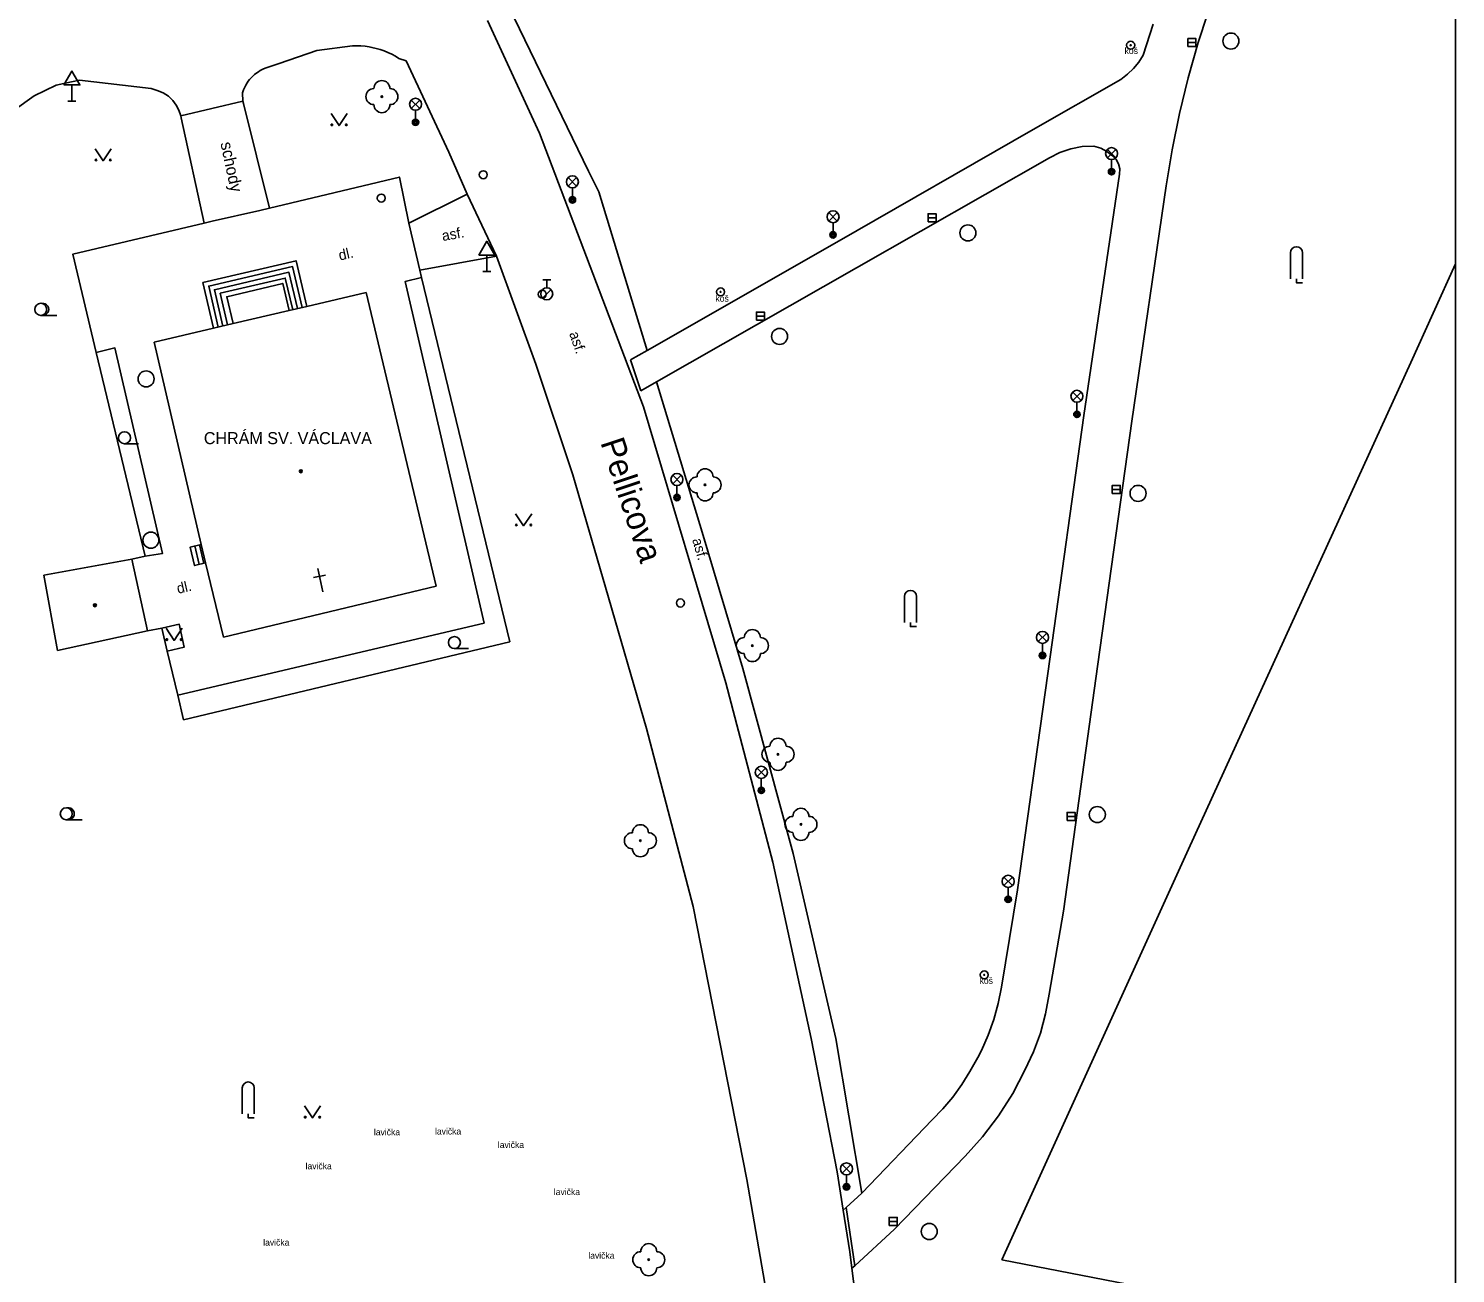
# Model space of a CAD drawing. Extents: x -600309 to -598967, y -1161267 to -1160292.
# Drawn here: x -599056.1 to -598967.1, y -1160546.7 to -1160469.1 of the extents above; entities that cross this region are included whole.
import ezdxf

# ---------------------------------------------------------------- set-up
doc = ezdxf.new("R2010")
doc.units = 0
for name, color, linetype in [('Level 10', 7, 'Continuous'), ('Level 11', 7, 'Continuous'), ('Level 22', 7, 'Continuous'), ('Level 25', 7, 'Continuous'), ('Level 27', 7, 'Continuous'), ('Level 28', 7, 'Continuous'), ('Level 31', 7, 'Continuous'), ('Level 33', 7, 'Continuous'), ('Level 34', 7, 'Continuous'), ('Level 36', 7, 'Continuous'), ('Level 39', 7, 'Continuous'), ('Level 40', 7, 'Continuous'), ('Level 41', 7, 'Continuous'), ('Level 42', 7, 'Continuous'), ('Level 49', 7, 'Continuous'), ('Level 5', 7, 'Continuous'), ('Level 7', 7, 'Continuous'), ('Level 8', 7, 'Continuous'), ('Level 9', 7, 'Continuous'), ('Vrstva 63', 7, 'Continuous')]:
    doc.layers.add(name, color=color, linetype=linetype)

msp = doc.modelspace()

# ---------------------------------------------------------------- linework, layer by layer
at = {"layer": 'Level 10'}
for points in [[(-599027.4699, -1160468.55), (-599024.22, -1160475.59)], [(-599032.5323, -1160471.0706), (-599032.985, -1160470.931), (-599033.207, -1160470.794), (-599033.437, -1160470.669), (-599033.673, -1160470.557), (-599033.915, -1160470.457), (-599034.161, -1160470.371), (-599034.412, -1160470.297), (-599034.667, -1160470.237), (-599034.838, -1160470.205), (-599035.097, -1160470.168), (-599035.357, -1160470.145), (-599035.618, -1160470.135), (-599035.88, -1160470.14), (-599038.1, -1160470.44), (-599040.4512, -1160471.2401), (-599041.3207, -1160471.536), (-599041.48, -1160471.606), (-599041.6332, -1160471.687), (-599041.745, -1160471.755), (-599041.853, -1160471.8282), (-599041.99, -1160471.936), (-599042.119, -1160472.0522), (-599042.21, -1160472.146), (-599042.296, -1160472.244), (-599042.377, -1160472.346), (-599042.452, -1160472.4532), (-599042.543, -1160472.6017), (-599042.605, -1160472.717), (-599042.6757, -1160472.8757), (-599042.75, -1160473.08), (-599042.71, -1160473.6)], [(-599032.53, -1160471.07), (-599029.88, -1160476.78)], [(-599056.97, -1160474.15), (-599055.73, -1160473.25), (-599054.36, -1160472.59), (-599053.4, -1160472.38)], [(-599053.4, -1160472.38), (-599052.9, -1160472.29), (-599049.32, -1160472.69), (-599048.44, -1160472.81)], [(-599048.44, -1160472.81), (-599048.06, -1160472.92), (-599047.69, -1160473.08), (-599047.35, -1160473.29)], [(-599047.35, -1160473.29), (-599047.09, -1160473.55), (-599046.87, -1160473.84), (-599046.71, -1160474.16), (-599046.59, -1160474.51)], [(-599042.71, -1160473.6), (-599046.59, -1160474.51)], [(-599017.74, -1160492.67), (-599024.22, -1160475.59)], [(-599029.88, -1160476.78), (-599028.73, -1160479.39)], [(-599028.73, -1160479.39), (-599026.9099, -1160483.26)], [(-599026.91, -1160483.26), (-599024.458, -1160489.9981), (-599022.1435, -1160496.9116), (-599020.1, -1160503.91), (-599017.54, -1160512.74), (-599014.63, -1160523.83), (-599011.3, -1160540.87)], [(-599012.61, -1160509.88), (-599017.74, -1160492.67)], [(-599012.61, -1160509.88), (-599009.68, -1160521.06)], [(-599007.29, -1160532.07), (-599009.68, -1160521.06)], [(-599005.67, -1160540.38), (-599007.29, -1160532.07)], [(-599011.3, -1160540.87), (-599010.08, -1160547.83)], [(-599004.87, -1160545.39), (-599005.28, -1160542.79), (-599005.67, -1160540.38)], [(-599004.15, -1160550.83), (-599004.65, -1160547.22), (-599004.75, -1160546.39), (-599004.87, -1160545.39)]]:
    msp.add_lwpolyline(points, dxfattribs=at)
at = {"layer": 'Level 11'}
for points in [[(-599017.51, -1160489.14), (-599020.53, -1160479.25), (-599021.16, -1160477.96), (-599027.4702, -1160464.95), (-599031.12, -1160457.43)], [(-598983.16, -1160469.94), (-598982.58, -1160468.17), (-598981.89, -1160466.43), (-598981.11, -1160464.74), (-598980.22, -1160463.1)], [(-598986.58, -1160470.72), (-598985.96, -1160468.78)], [(-598985.14, -1160478.88), (-598984.77, -1160476.62), (-598984.32, -1160474.37), (-598983.78, -1160472.14), (-598983.16, -1160469.94)], [(-598986.58, -1160470.72), (-598986.86, -1160471.15), (-598987.19, -1160471.55), (-598987.56, -1160471.91), (-598987.97, -1160472.23)], [(-598987.97, -1160472.23), (-598993.45, -1160475.36), (-599005.68, -1160482.39), (-599017.51, -1160489.14), (-599018.55, -1160489.73)], [(-599042.71, -1160473.6), (-599042.67, -1160473.74), (-599041.06, -1160480.27)], [(-599046.59, -1160474.51), (-599046.56, -1160474.64), (-599045.13, -1160481.2)], [(-598992.43, -1160477.12), (-599004.46, -1160484), (-599016.92, -1160491.1), (-599017.9, -1160491.66)], [(-598992.43, -1160477.12), (-598991.78, -1160476.79), (-598991.09, -1160476.56), (-598990.38, -1160476.42), (-598989.65, -1160476.39)], [(-598989.65, -1160476.39), (-598989.23, -1160476.53), (-598988.84, -1160476.74), (-598988.49, -1160477.01)], [(-598988.49, -1160477.01), (-598988.27, -1160477.24), (-598988.11, -1160477.51), (-598988.04, -1160477.82), (-598988.05, -1160478.14)], [(-598988.05, -1160478.14), (-598990.29, -1160493.21), (-598992.37, -1160508.26), (-598994.42, -1160522.8), (-598995.42, -1160528.87)], [(-598985.14, -1160478.88), (-598987.29, -1160493.56), (-598989.4, -1160508.72), (-598991.55, -1160524.13), (-598992.45, -1160529.31)], [(-599028.73, -1160479.39), (-599032.36, -1160481.2)], [(-599031.69, -1160484.13), (-599026.9099, -1160483.26)], [(-599044.54, -1160487.76), (-599045.21, -1160484.9099), (-599039.4, -1160483.55), (-599038.73, -1160486.4)], [(-599044.25, -1160487.69), (-599044.85, -1160485.13), (-599039.62, -1160483.9099), (-599039.03, -1160486.4699)], [(-599043.96, -1160487.62), (-599044.49, -1160485.36), (-599039.85, -1160484.27), (-599039.32, -1160486.53)], [(-599031.58, -1160484.6), (-599032.6, -1160484.85), (-599027.68, -1160506.15), (-599046.77, -1160510.6599)], [(-599043.67, -1160487.55), (-599044.13, -1160485.58), (-599040.07, -1160484.63), (-599039.61, -1160486.6)], [(-599043.33, -1160487.4699), (-599043.7199, -1160485.79), (-599040.23, -1160484.96), (-599039.83, -1160486.65)], [(-599051.86, -1160489.27), (-599050.7, -1160488.99), (-599047.7199, -1160501.81), (-599048.82, -1160501.9699)], [(-599017.9, -1160491.66), (-599018.55, -1160489.73)], [(-599014.07, -1160500.49), (-599016.92, -1160491.1)], [(-599014.07, -1160500.49), (-599011.55, -1160508.99)], [(-599045.31, -1160501.25), (-599046, -1160501.4099), (-599045.73, -1160502.57), (-599045.04, -1160502.4)], [(-599045.44, -1160502.5), (-599045.71, -1160501.34)], [(-599045.15, -1160502.43), (-599045.42, -1160501.28)], [(-599047.77, -1160506.48), (-599046.68, -1160506.23), (-599046.37, -1160507.65), (-599047.43, -1160507.9)], [(-599011.55, -1160508.99), (-599008.4, -1160520.53)], [(-599008.4, -1160520.53), (-599005.74, -1160532.07), (-599004.13, -1160541.71)], [(-598995.42, -1160528.87), (-598995.62, -1160529.89), (-598995.9, -1160530.89), (-598996.24, -1160531.86), (-598996.66, -1160532.81)], [(-598992.45, -1160529.31), (-598992.67, -1160530.54), (-598992.99, -1160531.74), (-598993.42, -1160532.91), (-598993.95, -1160534.04)], [(-598996.66, -1160532.81), (-598996.89, -1160533.26), (-598997.13, -1160533.7), (-598997.38, -1160534.13)], [(-598997.38, -1160534.13), (-598997.88, -1160534.95), (-598998.45, -1160535.73), (-598999.07, -1160536.46), (-598999.74, -1160537.15)], [(-598993.95, -1160534.04), (-598994.71, -1160535.5), (-598995.6, -1160536.89), (-598996.59, -1160538.2), (-598997.69, -1160539.42)], [(-598999.74, -1160537.15), (-599004.13, -1160541.71)], [(-598997.69, -1160539.42), (-599002.09, -1160543.96)], [(-599002.09, -1160543.96), (-599004.56, -1160546.25), (-599005.09, -1160542.62), (-599004.13, -1160541.71)], [(-599005.09, -1160542.62), (-599005.28, -1160542.79)], [(-599004.56, -1160546.25), (-599004.75, -1160546.39)]]:
    msp.add_lwpolyline(points, dxfattribs=at)
at = {"layer": 'Level 22'}
for centre in [(-599034.05, -1160473.31), (-599013.9, -1160497.53), (-599010.95, -1160507.56), (-599009.35, -1160514.34), (-599007.92, -1160518.71), (-599017.93, -1160519.73), (-599017.4099, -1160545.87)]:
    msp.add_circle(centre, 0.05, dxfattribs=at)
for centre, start, end in [((-599034.05, -1160472.81), 0, 180), ((-599034.55, -1160473.31), 90, 270), ((-599033.55, -1160473.31), 270, 90), ((-599034.05, -1160473.81), 180, 0), ((-599013.9, -1160497.03), 0, 180), ((-599014.4, -1160497.53), 90, 270), ((-599013.4, -1160497.53), 270, 90), ((-599013.9, -1160498.03), 180, 0), ((-599011.45, -1160507.56), 90, 270), ((-599010.95, -1160507.06), 0, 180), ((-599010.45, -1160507.56), 270, 90), ((-599010.95, -1160508.06), 180, 0), ((-599009.35, -1160513.84), 0, 180), ((-599009.85, -1160514.34), 90, 270), ((-599008.85, -1160514.34), 270, 90), ((-599009.35, -1160514.84), 180, 0), ((-599007.92, -1160518.21), 0, 180), ((-599017.93, -1160519.23), 0, 180), ((-599008.42, -1160518.71), 90, 270), ((-599007.42, -1160518.71), 270, 90), ((-599018.43, -1160519.73), 90, 270), ((-599017.43, -1160519.73), 270, 90), ((-599007.92, -1160519.21), 180, 0), ((-599017.93, -1160520.23), 180, 0), ((-599017.9099, -1160545.87), 90, 270), ((-599017.4099, -1160545.37), 0, 180), ((-599016.9099, -1160545.87), 270, 90), ((-599017.4099, -1160546.37), 180, 0)]:
    msp.add_arc(centre, 0.5, start, end, dxfattribs=at)
at = {"layer": 'Level 25'}
for centre, radius in [((-598987.36, -1160470.1), 0.25), ((-598987.36, -1160470.1), 0.0303), ((-599012.93, -1160485.49), 0.25), ((-599012.93, -1160485.49), 0.0303), ((-598996.49, -1160528.1), 0.25), ((-598996.49, -1160528.1), 0.0303)]:
    msp.add_circle(centre, radius, dxfattribs=at)
at = {"layer": 'Level 27'}
for p, q in [((-598983.79, -1160469.94), (-598983.29, -1160469.94)), ((-598999.99, -1160480.87), (-598999.49, -1160480.87)), ((-599010.7, -1160487), (-599010.2, -1160487)), ((-598988.51, -1160497.81), (-598988.01, -1160497.81)), ((-598991.33, -1160518.22), (-598990.83, -1160518.22)), ((-599002.42, -1160543.48), (-599001.92, -1160543.48))]:
    msp.add_line(p, q, dxfattribs=at)
for points in [[(-598983.79, -1160470.19), (-598983.29, -1160470.19), (-598983.29, -1160469.69), (-598983.79, -1160469.69)], [(-598999.99, -1160481.12), (-598999.49, -1160481.12), (-598999.49, -1160480.62), (-598999.99, -1160480.62)], [(-599010.7, -1160487.25), (-599010.2, -1160487.25), (-599010.2, -1160486.75), (-599010.7, -1160486.75)], [(-598988.51, -1160498.06), (-598988.01, -1160498.06), (-598988.01, -1160497.56), (-598988.51, -1160497.56)], [(-598991.33, -1160518.47), (-598990.83, -1160518.47), (-598990.83, -1160517.97), (-598991.33, -1160517.97)], [(-599002.42, -1160543.73), (-599001.92, -1160543.73), (-599001.92, -1160543.23), (-599002.42, -1160543.23)]]:
    msp.add_lwpolyline(points, close=True, dxfattribs=at)
for centre in [(-598981.11, -1160469.84), (-598997.51, -1160481.81), (-599009.25, -1160488.27), (-599048.75, -1160490.92), (-598986.9, -1160498.06), (-599048.45, -1160500.98), (-598989.44, -1160518.1), (-598999.92, -1160544.11)]:
    msp.add_circle(centre, 0.5, dxfattribs=at)
at = {"layer": 'Level 28'}
for p, q in [((-599024.02, -1160484.735), (-599023.52, -1160484.735)), ((-599023.77, -1160485.235), (-599023.77, -1160484.735)), ((-599024.028, -1160485.882), (-599023.498, -1160485.352))]:
    msp.add_line(p, q, dxfattribs=at)
for centre, radius in [((-599027.73, -1160478.18), 0.25), ((-599024.05, -1160485.64), 0.25), ((-599023.77, -1160485.61), 0.375), ((-599015.43, -1160504.9), 0.25)]:
    msp.add_circle(centre, radius, dxfattribs=at)
at = {"layer": 'Level 31'}
msp.add_circle((-599034.09, -1160479.64), 0.25, dxfattribs=at)
at = {"layer": 'Level 33'}
for p, q in [((-599032.215, -1160474.0499), (-599031.685, -1160473.5199)), ((-599032.215, -1160473.5199), (-599031.685, -1160474.0499)), ((-599031.95, -1160474.1599), (-599031.95, -1160474.9099)), ((-598988.815, -1160477.13), (-598988.285, -1160476.6)), ((-598988.815, -1160476.6), (-598988.285, -1160477.13)), ((-598988.55, -1160477.24), (-598988.55, -1160477.99)), ((-599022.435, -1160478.89), (-599021.905, -1160478.36)), ((-599022.435, -1160478.36), (-599021.905, -1160478.89)), ((-599022.17, -1160479), (-599022.17, -1160479.75)), ((-599006.185, -1160481.07), (-599005.655, -1160480.54)), ((-599006.185, -1160480.54), (-599005.655, -1160481.07)), ((-599005.92, -1160481.18), (-599005.92, -1160481.93)), ((-598990.975, -1160492.27), (-598990.445, -1160491.74)), ((-598990.975, -1160491.74), (-598990.445, -1160492.27)), ((-598990.71, -1160492.38), (-598990.71, -1160493.13)), ((-599015.915, -1160497.46), (-599015.385, -1160496.93)), ((-599015.915, -1160496.93), (-599015.385, -1160497.46)), ((-599015.65, -1160497.57), (-599015.65, -1160498.32)), ((-598993.125, -1160507.31), (-598992.595, -1160506.78)), ((-598993.125, -1160506.78), (-598992.595, -1160507.31)), ((-598992.86, -1160507.42), (-598992.86, -1160508.17)), ((-599010.655, -1160515.73), (-599010.125, -1160515.2)), ((-599010.655, -1160515.2), (-599010.125, -1160515.73)), ((-599010.39, -1160515.84), (-599010.39, -1160516.59)), ((-598995.265, -1160522.53), (-598994.735, -1160522)), ((-598995.265, -1160522), (-598994.735, -1160522.53)), ((-598995, -1160522.64), (-598995, -1160523.39)), ((-599005.345, -1160540.47), (-599004.815, -1160539.94)), ((-599005.345, -1160539.94), (-599004.815, -1160540.47)), ((-599005.08, -1160540.58), (-599005.08, -1160541.33))]:
    msp.add_line(p, q, dxfattribs=at)
for centre, radius in [((-599031.95, -1160473.7849), 0.375), ((-599031.95, -1160474.9099), 0.2), ((-599031.95, -1160474.9099), 0.1445), ((-599031.95, -1160474.9099), 0.0876), ((-598988.55, -1160476.865), 0.375), ((-598988.55, -1160477.99), 0.2), ((-598988.55, -1160477.99), 0.1445), ((-598988.55, -1160477.99), 0.0876), ((-599022.17, -1160478.625), 0.375), ((-599022.17, -1160479.75), 0.2), ((-599022.17, -1160479.75), 0.1445), ((-599022.17, -1160479.75), 0.0876), ((-599005.92, -1160480.805), 0.375), ((-599005.92, -1160481.93), 0.2), ((-599005.92, -1160481.93), 0.1445), ((-599005.92, -1160481.93), 0.0876), ((-598990.71, -1160492.005), 0.375), ((-598990.71, -1160493.13), 0.2), ((-598990.71, -1160493.13), 0.1445), ((-598990.71, -1160493.13), 0.0876), ((-599015.65, -1160497.195), 0.375), ((-599015.65, -1160498.32), 0.2), ((-599015.65, -1160498.32), 0.1445), ((-599015.65, -1160498.32), 0.0876), ((-598992.86, -1160507.045), 0.375), ((-598992.86, -1160508.17), 0.2), ((-598992.86, -1160508.17), 0.1445), ((-598992.86, -1160508.17), 0.0876), ((-599010.39, -1160515.465), 0.375), ((-599010.39, -1160516.59), 0.2), ((-599010.39, -1160516.59), 0.1445), ((-599010.39, -1160516.59), 0.0876), ((-598995, -1160522.265), 0.375), ((-598995, -1160523.39), 0.2), ((-598995, -1160523.39), 0.1445), ((-598995, -1160523.39), 0.0876), ((-599005.08, -1160540.205), 0.375), ((-599005.08, -1160541.33), 0.2), ((-599005.08, -1160541.33), 0.1445), ((-599005.08, -1160541.33), 0.0876)]:
    msp.add_circle(centre, radius, dxfattribs=at)
at = {"layer": 'Level 34'}
for p, q in [((-599053.38, -1160472.582), (-599053.38, -1160473.6)), ((-599053.63, -1160473.6), (-599053.13, -1160473.6)), ((-599027.51, -1160483.2019), (-599027.51, -1160484.2199)), ((-599027.76, -1160484.2199), (-599027.26, -1160484.2199))]:
    msp.add_line(p, q, dxfattribs=at)
for points in [[(-599053.88, -1160472.582), (-599052.88, -1160472.582), (-599053.38, -1160471.716)], [(-599028.01, -1160483.2019), (-599027.01, -1160483.2019), (-599027.51, -1160482.3359)]]:
    msp.add_lwpolyline(points, close=True, dxfattribs=at)
at = {"layer": 'Level 36'}
for p, q in [((-598977.395, -1160483.055), (-598977.395, -1160484.68)), ((-598976.645, -1160483.055), (-598976.645, -1160484.68)), ((-599055.32, -1160486.955), (-599054.32, -1160486.955)), ((-599050.1, -1160494.965), (-599049.225, -1160494.965)), ((-599001.465, -1160504.495), (-599001.465, -1160506.12)), ((-599000.715, -1160504.495), (-599000.715, -1160506.12)), ((-599029.53, -1160507.745), (-599028.655, -1160507.745)), ((-599053.73, -1160518.425), (-599052.73, -1160518.425)), ((-599042.755, -1160535.155), (-599042.755, -1160536.78)), ((-599042.005, -1160535.155), (-599042.005, -1160536.78))]:
    msp.add_line(p, q, dxfattribs=at)
for points in [[(-599037.2199, -1160474.37), (-599036.7199, -1160475.12), (-599036.2199, -1160474.37)], [(-599051.93, -1160476.56), (-599051.43, -1160477.31), (-599050.93, -1160476.56)], [(-598977.02, -1160484.68), (-598977.02, -1160484.93), (-598976.645, -1160484.93)], [(-599025.71, -1160499.33), (-599025.21, -1160500.08), (-599024.71, -1160499.33)], [(-599047.51, -1160506.48), (-599047.01, -1160507.23), (-599046.51, -1160506.48)], [(-599001.09, -1160506.12), (-599001.09, -1160506.37), (-599000.715, -1160506.37)], [(-599042.38, -1160536.78), (-599042.38, -1160537.03), (-599042.005, -1160537.03)], [(-599038.88, -1160536.28), (-599038.38, -1160537.03), (-599037.88, -1160536.28)]]:
    msp.add_lwpolyline(points, dxfattribs=at)
for centre, radius in [((-599037.1701, -1160475.0698), 0.05), ((-599036.2707, -1160475.0698), 0.05), ((-599051.8802, -1160477.2598), 0.05), ((-599050.9808, -1160477.2598), 0.05), ((-599055.32, -1160486.5796), 0.375), ((-599050.1001, -1160494.5899), 0.375), ((-599025.6602, -1160500.0298), 0.05), ((-599024.7608, -1160500.0298), 0.05), ((-599047.4602, -1160507.1798), 0.05), ((-599046.5608, -1160507.1798), 0.05), ((-599029.5301, -1160507.3699), 0.375), ((-599053.73, -1160518.0496), 0.375), ((-599038.8302, -1160536.9798), 0.05), ((-599037.9308, -1160536.9798), 0.05)]:
    msp.add_circle(centre, radius, dxfattribs=at)
for centre, start, end in [((-598977.0203, -1160483.0546), 0, 180), ((-599055.195, -1160486.5796), 260.405931, 99.594069), ((-599001.0903, -1160504.4946), 0, 180), ((-599053.605, -1160518.0496), 260.405931, 99.594069), ((-599042.3803, -1160535.1546), 0, 180)]:
    msp.add_arc(centre, 0.375, start, end, dxfattribs=at)
at = {"layer": 'Level 39'}
for centre, radius in [((-599039.1, -1160496.68), 0.09), ((-599039.1, -1160496.68), 0.0398), ((-599051.94, -1160505.04), 0.09), ((-599051.94, -1160505.04), 0.0398)]:
    msp.add_circle(centre, radius, dxfattribs=at)
at = {"layer": 'Level 41'}
for p, q in [((-599037.74, -1160504.21), (-599038.0339, -1160502.7391)), ((-599038.3037, -1160503.3029), (-599037.5682, -1160503.1559))]:
    msp.add_line(p, q, dxfattribs=at)
at = {"layer": 'Level 5'}
for points in [[(-599038.73, -1160486.4), (-599035.03, -1160485.53)], [(-599035.03, -1160485.53), (-599030.67, -1160503.86)], [(-599043.33, -1160487.4699), (-599039.83, -1160486.65)], [(-599039.83, -1160486.65), (-599038.73, -1160486.4)], [(-599048.24, -1160488.62), (-599044.54, -1160487.76)], [(-599044.54, -1160487.76), (-599043.33, -1160487.4699)], [(-599045.31, -1160501.25), (-599048.24, -1160488.62)], [(-599045.04, -1160502.4), (-599045.31, -1160501.25)], [(-599055.13, -1160503.17), (-599049.65, -1160502.17)], [(-599049.65, -1160502.17), (-599048.67, -1160506.64)], [(-599043.93, -1160507.03), (-599045.04, -1160502.4)], [(-599054.27, -1160507.86), (-599055.13, -1160503.17)], [(-599030.67, -1160503.86), (-599043.93, -1160507.03)], [(-599048.67, -1160506.64), (-599054.27, -1160507.86)]]:
    msp.add_lwpolyline(points, dxfattribs=at)
at = {"layer": 'Level 7'}
for points in [[(-599041.06, -1160480.27), (-599032.96, -1160478.33), (-599032.36, -1160481.2)], [(-599041.67, -1160480.42), (-599041.06, -1160480.27)], [(-599051.86, -1160489.27), (-599053.33, -1160483.14), (-599045.13, -1160481.2)], [(-599045.13, -1160481.2), (-599044.63, -1160481.08)], [(-599031.69, -1160484.13), (-599031.58, -1160484.6)], [(-598967.1085, -1160483.7348), (-598969.9, -1160489.9), (-598983.75, -1160520.26), (-598995.4, -1160545.87)], [(-599031.58, -1160484.6), (-599026.08, -1160507.32), (-599046.4099, -1160512.19)], [(-599048.82, -1160501.9699), (-599051.86, -1160489.27)], [(-599049.65, -1160502.17), (-599048.82, -1160501.9699)], [(-599047.77, -1160506.48), (-599048.67, -1160506.64)], [(-599047.43, -1160507.9), (-599047.77, -1160506.48)], [(-599046.4099, -1160512.19), (-599046.77, -1160510.6599)], [(-598995.4, -1160545.87), (-598977.62, -1160549.33)]]:
    msp.add_lwpolyline(points, dxfattribs=at)
at = {"layer": 'Level 8'}
for points in [[(-599041.67, -1160480.42), (-599044.63, -1160481.08)], [(-599031.69, -1160484.13), (-599032.36, -1160481.2)], [(-599047.43, -1160507.9), (-599046.77, -1160510.6599)]]:
    msp.add_lwpolyline(points, dxfattribs=at)
at = {"layer": 'Level 9'}
for points in [[(-599042.71, -1160473.6), (-599042.67, -1160473.74), (-599041.06, -1160480.27)], [(-599046.59, -1160474.51), (-599046.56, -1160474.64), (-599045.13, -1160481.2)]]:
    msp.add_lwpolyline(points, dxfattribs=at)
at = {"layer": 'Vrstva 63'}
msp.add_lwpolyline([(-600308.541, -1160292.3474), (-598967.1085, -1160292.3474), (-598967.1085, -1161267.0314), (-600308.541, -1161267.0314)], close=True, dxfattribs=at)

# ---------------------------------------------------------------- texts
at = {"layer": 'Level 40'}
for s, rotation, p in [('asf.', 10, (-599030.25, -1160482.32)), ('dl.', 13, (-599036.67, -1160483.54)), ('asf.', 289, (-599022.38, -1160488.09)), ('asf.', 286.110696, (-599014.71, -1160500.95)), ('dl.', 13, (-599046.76, -1160504.33))]:
    msp.add_text(s, height=0.65, rotation=rotation, dxfattribs=at).set_placement(p)
at = {"layer": 'Level 41'}
msp.add_text('CHRÁM SV. VÁCLAVA', height=0.75, dxfattribs=at).set_placement((-599045.15, -1160494.99))
at = {"layer": 'Level 42'}
for s, p in [('koš', (-598987.74, -1160470.65)), ('koš', (-599013.25, -1160486.1)), ('koš', (-598996.78, -1160528.66)), ('lavička', (-599034.55, -1160538.11)), ('lavička', (-599030.74, -1160538.06)), ('lavička', (-599026.82, -1160538.9)), ('lavička', (-599038.81, -1160540.23)), ('lavička', (-599023.33, -1160541.84)), ('lavička', (-599041.45, -1160544.99)), ('lavička', (-599021.18, -1160545.81))]:
    msp.add_text(s, height=0.4, dxfattribs=at).set_placement(p)
msp.add_text('schody', height=0.75, rotation=282, dxfattribs=at).set_placement((-599044.12, -1160476.21))
at = {"layer": 'Level 49'}
msp.add_text('Pellicova', height=1.5, rotation=288.36, dxfattribs=at).set_placement((-599020.44, -1160494.88))

doc.saveas('drawing.dxf')
